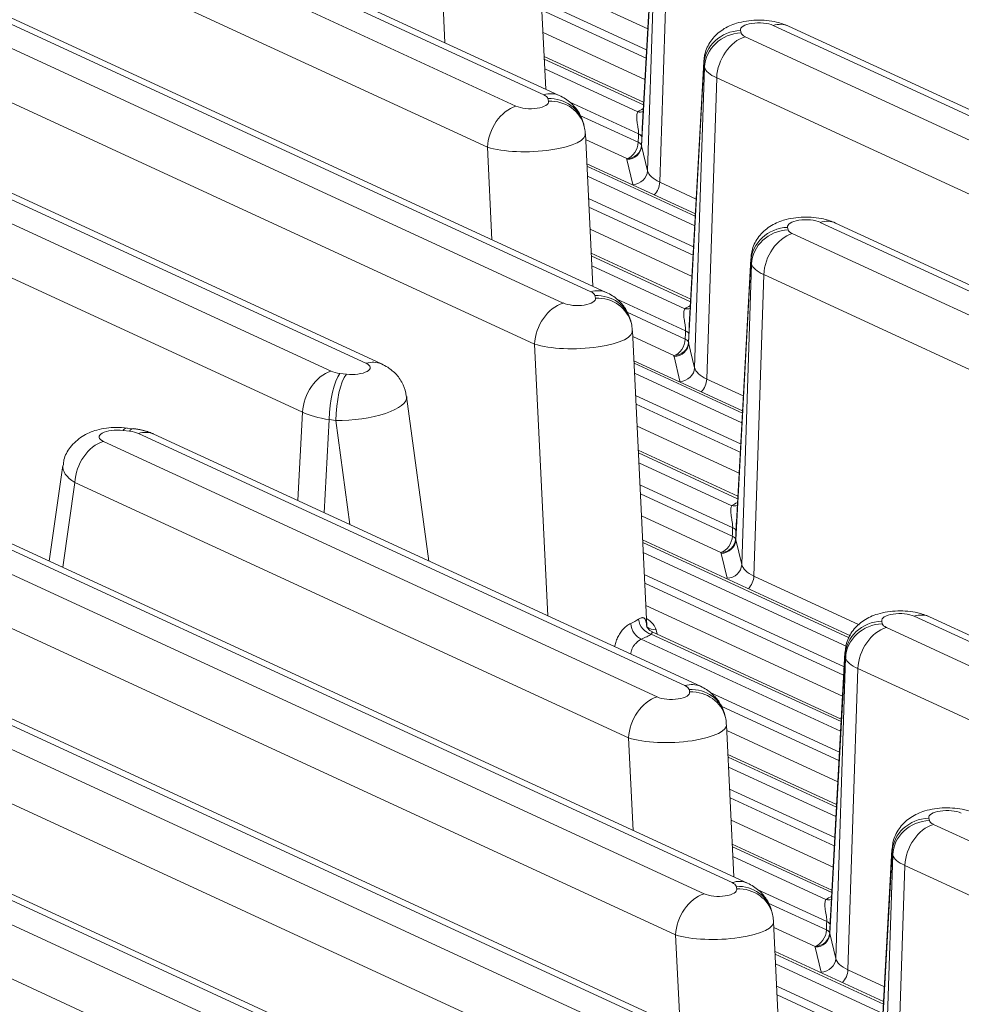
# Model space of a CAD drawing. Header units: millimetres. Extents: x 990 to 1809, y 0 to 562.
# Tile 516 of 550: x 1638 to 1651, y 189 to 202. Entities that reach past the tile are written whole.
import ezdxf

# ---------------------------------------------------------------- set-up
doc = ezdxf.new("R2010")
doc.units = ezdxf.units.MM
doc.layers.add('1', color=7, linetype='Continuous', true_color=0xffffff)

msp = doc.modelspace()

# ---------------------------------------------------------------- linework, layer by layer
at = {"layer": '1', "color": 7, "linetype": 'Continuous', "lineweight": 18}
for p, q in [((1620.284, 212.565), (1644.895, 201.213)), ((1645.274, 201.365), (1620.711, 212.696)), ((1645.483, 201.356), (1620.921, 212.686)), ((1644.507, 200.655), (1619.897, 212.008)), ((1645.913, 198.692), (1617.609, 211.748)), ((1646.122, 198.682), (1617.818, 211.739)), ((1617.182, 211.617), (1645.534, 198.539)), ((1645.146, 197.981), (1616.794, 211.06)), ((1642.858, 197.721), (1614.507, 210.8)), ((1643.068, 197.712), (1614.716, 210.791)), ((1614.079, 210.669), (1642.383, 197.613)), ((1641.995, 197.056), (1613.692, 210.112)), ((1646.808, 204.45), (1646.601, 200.672)), ((1646.805, 204.489), (1646.61, 200.911)), ((1646.682, 200.335), (1646.816, 204.416)), ((1646.982, 204.272), (1646.847, 200.179)), ((1645.299, 201.441), (1645.198, 203.508)), ((1643.929, 202.073), (1643.868, 203.329)), ((1645.226, 202.934), (1646.685, 202.262)), ((1646.668, 201.975), (1645.242, 202.633)), ((1645.247, 202.515), (1646.663, 201.862)), ((1663.39, 195.387), (1648.387, 202.308)), ((1663.599, 195.378), (1648.596, 202.299)), ((1646.646, 201.575), (1645.262, 202.213)), ((1647.945, 202.24), (1647.953, 202.206)), ((1648.008, 202.155), (1662.914, 195.279)), ((1646.629, 201.264), (1645.277, 201.887)), ((1646.627, 201.23), (1645.279, 201.852)), ((1647.447, 201.776), (1647.24, 197.998)), ((1647.444, 201.815), (1647.249, 198.238)), ((1647.321, 197.661), (1647.455, 201.742)), ((1647.455, 201.742), (1647.447, 201.776)), ((1645.285, 201.718), (1646.549, 201.135)), ((1647.621, 201.598), (1647.486, 197.505)), ((1662.527, 194.722), (1647.621, 201.598)), ((1645.337, 201.28), (1645.329, 201.315)), ((1646.56, 200.835), (1645.615, 201.271)), ((1645.764, 201.087), (1646.555, 200.722)), ((1645.823, 200.933), (1645.815, 200.967)), ((1645.938, 198.767), (1645.837, 200.834)), ((1646.4, 200.499), (1645.841, 200.757)), ((1646.601, 200.672), (1646.682, 200.335)), ((1644.568, 199.399), (1644.507, 200.655)), ((1647.332, 199.75), (1645.857, 200.43)), ((1646.483, 200.149), (1646.402, 200.487)), ((1647.33, 199.716), (1645.859, 200.395)), ((1645.866, 200.26), (1647.323, 199.588)), ((1646.847, 200.179), (1647.343, 199.95)), ((1647.307, 199.301), (1645.881, 199.959)), ((1645.886, 199.841), (1647.301, 199.188)), ((1656.546, 196.165), (1649.026, 199.634)), ((1656.756, 196.156), (1649.235, 199.625)), ((1647.286, 198.901), (1645.901, 199.54)), ((1648.584, 199.567), (1648.592, 199.532)), ((1648.647, 199.482), (1656.07, 196.057)), ((1647.268, 198.59), (1645.916, 199.214)), ((1649.107, 185.323), (1619.236, 199.103)), ((1649.317, 185.313), (1619.445, 199.093)), ((1647.266, 198.556), (1645.918, 199.178)), ((1648.086, 199.103), (1647.879, 195.325)), ((1648.083, 199.141), (1647.888, 195.564)), ((1647.96, 194.987), (1648.094, 199.068)), ((1648.094, 199.068), (1648.086, 199.103)), ((1618.76, 198.994), (1648.728, 185.17)), ((1645.924, 199.044), (1647.188, 198.461)), ((1648.26, 198.924), (1648.125, 194.832)), ((1655.683, 195.5), (1648.26, 198.924)), ((1645.976, 198.607), (1645.968, 198.641)), ((1647.199, 198.162), (1646.254, 198.598)), ((1648.341, 184.612), (1618.373, 198.437)), ((1646.403, 198.413), (1647.194, 198.048)), ((1648.468, 187.997), (1626.079, 198.325)), ((1648.678, 187.987), (1626.289, 198.315)), ((1646.462, 198.259), (1646.454, 198.294)), ((1625.604, 198.216), (1648.089, 187.844)), ((1646.672, 194.154), (1646.476, 198.161)), ((1647.039, 197.825), (1646.48, 198.083)), ((1647.24, 197.998), (1647.321, 197.661)), ((1645.326, 194.291), (1645.146, 197.981)), ((1647.971, 197.077), (1646.497, 197.756)), ((1647.122, 197.476), (1647.041, 197.813)), ((1647.702, 187.286), (1625.216, 197.659)), ((1647.97, 197.042), (1646.498, 197.721)), ((1647.829, 190.67), (1632.923, 197.547)), ((1648.039, 190.661), (1633.133, 197.537)), ((1642.504, 197.583), (1642.592, 197.573)), ((1646.505, 197.587), (1647.962, 196.914)), ((1647.486, 197.505), (1647.982, 197.277)), ((1632.447, 197.438), (1647.45, 190.517)), ((1643.712, 195.036), (1643.41, 197.27)), ((1647.946, 196.627), (1646.52, 197.285)), ((1646.525, 197.167), (1647.94, 196.514)), ((1641.931, 195.857), (1641.995, 197.056)), ((1642.359, 196.956), (1642.291, 195.691)), ((1642.447, 196.946), (1642.359, 196.956)), ((1642.638, 195.531), (1642.447, 196.946)), ((1647.063, 189.96), (1632.06, 196.881)), ((1639.646, 196.799), (1639.558, 196.809)), ((1639.702, 196.832), (1639.614, 196.842)), ((1647.924, 196.227), (1646.54, 196.866)), ((1639.291, 196.66), (1646.811, 193.191)), ((1647.19, 193.344), (1639.767, 196.769)), ((1647.4, 193.335), (1639.977, 196.759)), ((1647.907, 195.916), (1646.555, 196.54)), ((1647.905, 195.882), (1646.557, 196.504)), ((1638.74, 196.333), (1638.554, 195.036)), ((1646.563, 196.37), (1647.827, 195.787)), ((1638.904, 196.103), (1638.739, 194.951)), ((1646.424, 192.634), (1638.904, 196.103)), ((1647.838, 195.488), (1646.578, 196.069)), ((1646.584, 195.95), (1647.833, 195.374)), ((1647.678, 195.151), (1646.599, 195.649)), ((1649.436, 194.022), (1646.615, 195.323)), ((1647.879, 195.325), (1647.96, 194.987)), ((1649.422, 193.993), (1646.617, 195.287)), ((1646.624, 195.153), (1649.38, 193.881)), ((1647.761, 194.802), (1647.68, 195.139)), ((1649.351, 193.6), (1646.638, 194.852)), ((1648.125, 194.832), (1649.557, 194.171)), ((1646.644, 194.733), (1649.345, 193.487)), ((1649.33, 193.2), (1646.659, 194.432)), ((1678.656, 181.208), (1650.304, 194.287)), ((1678.865, 181.199), (1650.513, 194.278)), ((1649.862, 194.219), (1649.87, 194.185)), ((1649.925, 194.134), (1678.228, 181.078)), ((1649.31, 192.855), (1646.733, 194.044)), ((1649.312, 192.889), (1646.746, 194.073)), ((1646.799, 194.103), (1646.813, 194.042)), ((1646.597, 193.976), (1649.303, 192.727)), ((1649.364, 193.755), (1649.157, 189.977)), ((1649.361, 193.794), (1649.166, 190.216)), ((1649.238, 189.64), (1649.372, 193.721)), ((1649.372, 193.721), (1649.364, 193.755)), ((1649.538, 193.577), (1649.403, 189.484)), ((1677.841, 180.52), (1649.538, 193.577)), ((1647.254, 193.259), (1647.246, 193.293)), ((1649.287, 192.44), (1647.532, 193.25)), ((1647.681, 193.065), (1649.281, 192.327)), ((1647.74, 192.912), (1647.732, 192.946)), ((1647.855, 190.746), (1647.754, 192.813)), ((1649.265, 192.04), (1647.758, 192.735)), ((1646.485, 191.378), (1646.424, 192.634)), ((1649.248, 191.729), (1647.774, 192.409)), ((1649.246, 191.695), (1647.776, 192.373)), ((1647.783, 192.239), (1649.239, 191.568)), ((1649.224, 191.28), (1647.796, 191.938)), ((1647.802, 191.82), (1649.218, 191.167)), ((1649.202, 190.88), (1647.817, 191.519)), ((1650.501, 191.545), (1650.509, 191.511)), ((1650.564, 191.46), (1675.126, 180.13)), ((1649.185, 190.569), (1647.833, 191.192)), ((1649.183, 190.535), (1647.835, 191.157)), ((1650.003, 191.081), (1649.796, 187.303)), ((1650, 191.12), (1649.805, 187.543)), ((1649.877, 186.966), (1650.011, 191.047)), ((1650.011, 191.047), (1650.003, 191.081)), ((1647.841, 191.023), (1649.105, 190.44)), ((1650.177, 190.903), (1650.042, 186.81)), ((1674.739, 179.572), (1650.177, 190.903)), ((1647.893, 190.585), (1647.885, 190.62)), ((1649.116, 190.14), (1648.171, 190.576)), ((1648.32, 190.392), (1649.111, 190.027)), ((1648.379, 190.238), (1648.371, 190.272)), ((1648.494, 188.072), (1648.393, 190.139)), ((1648.956, 189.804), (1648.397, 190.062)), ((1649.157, 189.977), (1649.238, 189.64)), ((1647.124, 188.704), (1647.063, 189.96)), ((1649.887, 189.056), (1648.413, 189.736)), ((1649.039, 189.454), (1648.958, 189.792)), ((1649.886, 189.021), (1648.414, 189.7)), ((1648.421, 189.566), (1649.878, 188.894)), ((1649.403, 189.484), (1649.898, 189.255)), ((1649.862, 188.607), (1648.436, 189.265)), ((1648.441, 189.146), (1649.856, 188.493))]:
    msp.add_line(p, q, dxfattribs=at)
for centre, major_axis, ratio, start_param, end_param in [((1648.194, 202.248), (-0.25, 0.001), 0.378728, 3.832847, 6.374626), ((1648.387, 201.845), (-0.209, -0.454), 0.718873, 3.141574, 3.712103), ((1647.945, 201.777), (0.486, 0.116), 0.923147, 1.353657, 2.889547), ((1647.953, 201.743), (0.486, 0.116), 0.923147, 1.353657, 2.889547), ((1648.008, 201.692), (-0.209, -0.454), 0.718873, 3.712103, 5.23054), ((1648.202, 202.215), (0.25, 0), 0.375616, 3.230879, 3.824191), ((1648.194, 201.785), (-0.75, 0.027), 0.460544, 6.274537, 6.385582), ((1648.202, 201.751), (-0.75, 0.016), 0.347498, 0.098077, 0.691389), ((1645.274, 200.902), (0.209, 0.454), 0.718873, 6.283167, 6.853696), ((1645.079, 201.306), (0.25, 0), 0.375616, 0.089287, 0.682598), ((1644.895, 200.749), (-0.209, -0.454), 0.718873, 3.712103, 5.23054), ((1645.088, 201.272), (-0.25, 0.001), 0.378728, 0.691254, 3.233033), ((1645.329, 200.851), (0.486, 0.116), 0.923147, 0.000011, 1.353657), ((1645.337, 200.817), (0.486, 0.116), 0.923147, 0.000011, 1.353657), ((1647.373, 200.954), (-0.951, 0.003), 0.378728, 5.620316, 5.762982), ((1646.549, 201.32), (-0.11, 0.167), 0.804711, 2.456978, 2.894038), ((1645.088, 200.809), (0.75, 0.024), 0.287376, 3.817886, 6.359665), ((1645.337, 200.817), (0.486, 0.116), 0.923147, 6.100953, 6.283196), ((1647.854, 207.129), (1.153, 8.161), 0.077504, 2.462303, 2.484469), ((1646.405, 200.798), (-0.2, 0.009), 0.345725, 3.19216, 3.84076), ((1646.4, 200.684), (0.084, 0.182), 0.718873, 3.712103, 5.23054), ((1646.4, 200.684), (-0.198, -0.029), 0.925413, 1.434, 2.965017), ((1646.402, 200.672), (-0.195, -0.046), 0.923147, 1.353657, 2.889547), ((1646.4, 200.684), (-0.2, 0.008), 0.341067, 3.212466, 3.839238), ((1647.699, 207.091), (1.004, 8.102), 0.061237, 2.468943, 2.49111), ((1647.35, 200.702), (0.751, 0.007), 0.345928, 3.196548, 3.230569), ((1647.35, 200.517), (-0.951, 0.003), 0.378727, 0.05742, 0.09144), ((1646.483, 200.335), (-0.195, -0.046), 0.923147, 1.353657, 2.889547), ((1647.43, 200.367), (0.751, 0.007), 0.386752, 3.226887, 3.820199), ((1646.692, 200.141), (0.084, 0.182), 0.718873, 4.260258, 5.23054), ((1648.833, 199.575), (-0.25, 0.001), 0.378728, 3.832847, 6.374626), ((1649.026, 199.171), (-0.209, -0.454), 0.718873, 3.141574, 3.712103), ((1648.584, 199.103), (0.486, 0.116), 0.923147, 1.353657, 2.889547), ((1648.592, 199.069), (0.486, 0.116), 0.923147, 1.353657, 2.889547), ((1648.647, 199.018), (-0.209, -0.454), 0.718873, 3.712103, 5.23054), ((1648.841, 199.541), (0.25, 0), 0.375616, 3.230879, 3.824191), ((1648.833, 199.111), (-0.75, 0.027), 0.460544, 6.274537, 6.385582), ((1648.841, 199.078), (-0.75, 0.016), 0.347498, 0.098077, 0.691389), ((1645.913, 198.228), (0.209, 0.454), 0.718873, 6.281008, 6.853696), ((1645.718, 198.632), (0.25, 0), 0.375616, 0.089287, 0.682598), ((1645.534, 198.075), (-0.209, -0.454), 0.718873, 3.712103, 5.23054), ((1645.727, 198.599), (-0.25, 0.001), 0.378728, 0.691254, 3.233033), ((1645.968, 198.177), (0.486, 0.116), 0.923147, 0.007858, 1.353657), ((1645.976, 198.143), (0.486, 0.116), 0.923147, 0.000011, 1.353657), ((1648.012, 198.28), (-0.951, 0.003), 0.378728, 5.620316, 5.762982), ((1647.188, 198.647), (-0.11, 0.167), 0.804711, 2.456978, 2.894038), ((1645.727, 198.135), (0.75, 0.024), 0.287376, 3.817886, 6.359665), ((1645.976, 198.143), (0.486, 0.116), 0.923147, 6.100953, 6.283196), ((1648.493, 204.455), (1.153, 8.161), 0.077504, 2.462304, 2.484471), ((1647.044, 198.124), (-0.2, 0.009), 0.345725, 3.19216, 3.84076), ((1647.039, 198.01), (0.084, 0.182), 0.718873, 3.712103, 5.23054), ((1647.039, 198.01), (-0.198, -0.029), 0.925413, 1.434, 2.965017), ((1647.041, 197.998), (-0.195, -0.046), 0.923147, 1.353657, 2.889547), ((1647.039, 198.01), (-0.2, 0.008), 0.341067, 3.212466, 3.839238), ((1648.338, 204.417), (1.004, 8.102), 0.061237, 2.468944, 2.49111), ((1647.989, 198.028), (0.751, 0.007), 0.345928, 3.196548, 3.230569), ((1642.858, 197.258), (0.209, 0.454), 0.718873, 6.283167, 6.853696), ((1647.989, 197.843), (-0.951, 0.003), 0.378727, 0.057419, 0.09144), ((1642.383, 197.15), (-0.209, -0.454), 0.718873, 3.712103, 5.23054), ((1642.577, 197.672), (0.25, 0), 0.37503, 3.82361, 4.416921), ((1642.663, 197.663), (-0.252, 0.001), 0.373369, 1.285665, 3.827444), ((1647.122, 197.661), (-0.195, -0.046), 0.923147, 1.353657, 2.889547), ((1648.069, 197.693), (0.751, 0.007), 0.386752, 3.226887, 3.820199), ((1642.504, 197.119), (-0.056, -0.497), 0.268612, 3.541945, 5.077835), ((1642.592, 197.109), (-0.056, -0.497), 0.268612, 3.541945, 5.077835), ((1647.331, 197.468), (0.084, 0.182), 0.718873, 4.260258, 5.23054), ((1642.663, 197.199), (0.748, 0.067), 0.327293, 4.389881, 6.297806), ((1642.577, 197.209), (-0.75, 0.027), 0.362012, 0.695884, 1.289195), ((1639.487, 196.719), (-0.252, 0.001), 0.373369, 4.427258, 6.969037), ((1639.558, 196.346), (-0.056, -0.497), 0.268612, 3.141585, 3.541945), ((1639.646, 196.336), (-0.056, -0.497), 0.268612, 3.141585, 3.541945), ((1639.573, 196.709), (0.25, 0), 0.37503, 0.682018, 1.275329), ((1639.767, 196.305), (-0.209, -0.454), 0.718873, 3.141574, 3.712103), ((1639.291, 196.197), (-0.209, -0.454), 0.718873, 3.712103, 5.23054), ((1639.487, 196.256), (-0.747, 0.071), 0.41943, 6.262861, 7.000731), ((1648.651, 195.606), (-0.951, 0.003), 0.378728, 5.620316, 5.762982), ((1647.827, 195.973), (0.11, -0.167), 0.804711, 5.598571, 6.035631), ((1649.132, 201.781), (1.153, 8.161), 0.077504, 2.462308, 2.484474), ((1647.683, 195.45), (-0.2, 0.009), 0.345725, 3.19216, 3.84076), ((1647.678, 195.337), (0.084, 0.182), 0.718873, 3.712103, 5.23054), ((1647.678, 195.337), (-0.198, -0.029), 0.925413, 1.434, 2.965017), ((1647.68, 195.324), (-0.195, -0.046), 0.923147, 1.353657, 2.889547), ((1647.678, 195.337), (-0.2, 0.008), 0.341067, 3.212466, 3.839238), ((1648.977, 201.744), (1.004, 8.102), 0.061237, 2.468945, 2.491112), ((1648.628, 195.355), (0.751, 0.007), 0.345928, 3.196548, 3.230569), ((1648.628, 195.169), (-0.951, 0.003), 0.378727, 0.057419, 0.09144), ((1647.761, 194.987), (-0.195, -0.046), 0.923147, 1.353657, 2.889547), ((1648.708, 195.02), (0.751, 0.007), 0.386752, 3.226887, 3.820199), ((1647.97, 194.794), (-0.084, -0.182), 0.718873, 1.118665, 2.088947), ((1645.852, 194.07), (0.95, 0.001), 0.375616, 0.089287, 0.540907), ((1650.111, 194.227), (-0.25, 0.001), 0.378728, 3.832847, 6.374626), ((1650.304, 193.824), (0.209, 0.454), 0.718873, 6.283167, 6.853696), ((1645.908, 194.411), (-0.751, 0.014), 0.414877, 2.390838, 2.629929), ((1646.597, 194.161), (0.074, -0.186), 0.672315, 4.31198, 5.75132), ((1646.733, 194.229), (0.11, -0.167), 0.804711, 4.139119, 5.598571), ((1646.799, 194.288), (0.195, 0.046), 0.923147, 3.807602, 4.49525), ((1649.862, 193.756), (-0.486, -0.116), 0.923147, 4.49525, 6.031139), ((1649.87, 193.721), (-0.486, -0.116), 0.923147, 4.49525, 6.031139), ((1649.925, 193.671), (-0.209, -0.454), 0.718873, 3.712103, 5.23054), ((1650.119, 194.193), (0.25, 0), 0.375616, 3.230879, 3.824191), ((1645.908, 194.226), (-0.951, 0.003), 0.378728, 2.382299, 2.62139), ((1650.111, 193.764), (-0.75, 0.027), 0.460544, 6.274537, 6.385582), ((1650.119, 193.73), (-0.75, 0.016), 0.347498, 0.098077, 0.691389), ((1647.19, 192.881), (-0.209, -0.454), 0.718873, 3.140294, 3.712103), ((1646.996, 193.285), (0.25, 0), 0.375616, 0.089287, 0.682598), ((1646.811, 192.728), (-0.209, -0.454), 0.718873, 3.712103, 5.23054), ((1647.004, 193.251), (-0.25, 0.001), 0.378728, 0.691254, 3.233033), ((1647.246, 192.83), (0.486, 0.116), 0.923147, 0.000011, 1.353657), ((1647.254, 192.796), (0.486, 0.116), 0.923147, 0.000011, 1.353657), ((1647.004, 192.788), (0.75, 0.024), 0.287376, 3.817886, 6.359665), ((1647.254, 192.796), (0.486, 0.116), 0.923147, 6.100953, 6.283196), ((1650.75, 191.553), (-0.25, 0.001), 0.378728, 3.832847, 6.374626), ((1650.501, 191.082), (-0.486, -0.116), 0.923147, 4.49525, 6.031139), ((1650.509, 191.048), (-0.486, -0.116), 0.923147, 4.49525, 6.031139), ((1650.564, 190.997), (-0.209, -0.454), 0.718873, 3.712103, 5.23054), ((1650.758, 191.52), (0.25, 0), 0.375616, 3.230879, 3.824191), ((1650.75, 191.09), (-0.75, 0.027), 0.460544, 6.274537, 6.385582), ((1650.758, 191.056), (-0.75, 0.016), 0.347498, 0.098077, 0.691389), ((1647.829, 190.207), (-0.209, -0.454), 0.718873, 3.141574, 3.712103), ((1647.635, 190.611), (0.25, 0), 0.375616, 0.089287, 0.682598), ((1647.45, 190.054), (-0.209, -0.454), 0.718873, 3.712103, 5.23054), ((1647.643, 190.577), (-0.25, 0.001), 0.378728, 0.691254, 3.233033), ((1647.885, 190.156), (0.486, 0.116), 0.923147, 0.000011, 1.353657), ((1647.893, 190.122), (0.486, 0.116), 0.923147, 0.000011, 1.353657), ((1649.929, 190.258), (-0.951, 0.003), 0.378728, 5.620316, 5.762982), ((1649.105, 190.625), (-0.11, 0.167), 0.804711, 2.456978, 2.894038), ((1647.643, 190.114), (0.75, 0.024), 0.287376, 3.817886, 6.359665), ((1647.893, 190.122), (0.486, 0.116), 0.923147, 6.100953, 6.283196), ((1650.41, 196.434), (1.153, 8.161), 0.077504, 2.462308, 2.484474), ((1648.961, 190.103), (-0.2, 0.009), 0.345725, 3.19216, 3.84076), ((1648.956, 189.989), (0.084, 0.182), 0.718873, 3.712103, 5.23054), ((1648.956, 189.989), (-0.198, -0.029), 0.925413, 1.434, 2.965017), ((1648.958, 189.977), (-0.195, -0.046), 0.923147, 1.353657, 2.889547), ((1648.956, 189.989), (-0.2, 0.008), 0.341067, 3.212466, 3.839238), ((1650.255, 196.396), (1.004, 8.102), 0.061237, 2.468946, 2.491112), ((1649.905, 190.007), (0.751, 0.007), 0.345928, 3.196548, 3.230569), ((1649.905, 189.822), (-0.951, 0.003), 0.378727, 0.057419, 0.09144), ((1649.039, 189.64), (-0.195, -0.046), 0.923147, 1.353657, 2.889547), ((1649.986, 189.672), (0.751, 0.007), 0.386752, 3.226887, 3.820199), ((1649.248, 189.446), (0.084, 0.182), 0.718873, 4.260258, 5.23054)]:
    msp.add_ellipse(centre, major_axis=major_axis, ratio=ratio, start_param=start_param, end_param=end_param, dxfattribs=at)
for points, knots in [([(1648.596, 202.299), (1648.544, 202.322), (1648.408, 202.368), (1648.159, 202.39), (1647.905, 202.353), (1647.7, 202.262), (1647.549, 202.125), (1647.458, 201.953), (1647.446, 201.834), (1647.449, 201.775)], [0, 0, 0, 0, 0.117912, 0.297825, 0.481045, 0.623617, 0.759195, 0.887524, 1, 1, 1, 1]), ([(1645.795, 201.031), (1645.781, 201.068), (1645.741, 201.15), (1645.636, 201.269), (1645.541, 201.33), (1645.483, 201.356)], [0, 0, 0, 0, 0.253276, 0.59455, 1, 1, 1, 1]), ([(1646.56, 200.835), (1646.56, 200.844), (1646.56, 200.852), (1646.559, 200.865), (1646.559, 200.869), (1646.558, 200.878), (1646.558, 200.882), (1646.556, 200.894), (1646.555, 200.902), (1646.553, 200.918), (1646.551, 200.926), (1646.549, 200.941), (1646.548, 200.948), (1646.545, 200.963), (1646.544, 200.97), (1646.541, 200.99), (1646.539, 201.003), (1646.536, 201.028), (1646.535, 201.041), (1646.534, 201.064), (1646.534, 201.074), (1646.536, 201.095), (1646.537, 201.104), (1646.542, 201.121), (1646.545, 201.129), (1646.549, 201.135)], [0, 0, 0, 0, 0.0625, 0.0625, 0.09375, 0.09375, 0.125, 0.125, 0.1875, 0.1875, 0.25, 0.25, 0.3125, 0.3125, 0.375, 0.375, 0.5, 0.5, 0.625, 0.625, 0.75, 0.75, 0.875, 0.875, 1, 1, 1, 1]), ([(1646.61, 200.911), (1646.61, 200.907), (1646.609, 200.902), (1646.609, 200.885), (1646.608, 200.873), (1646.606, 200.838), (1646.606, 200.815), (1646.604, 200.792)], [0, 0, 0, 0, 0.116151, 0.116151, 0.410768, 0.410768, 1, 1, 1, 1]), ([(1649.235, 199.625), (1649.183, 199.648), (1649.047, 199.695), (1648.798, 199.716), (1648.544, 199.679), (1648.339, 199.588), (1648.188, 199.451), (1648.097, 199.28), (1648.085, 199.161), (1648.087, 199.102)], [0, 0, 0, 0, 0.117912, 0.297825, 0.481045, 0.623617, 0.759195, 0.887524, 1, 1, 1, 1]), ([(1646.434, 198.357), (1646.42, 198.394), (1646.379, 198.477), (1646.274, 198.596), (1646.18, 198.657), (1646.122, 198.682)], [0, 0, 0, 0, 0.253276, 0.59455, 1, 1, 1, 1]), ([(1647.199, 198.162), (1647.199, 198.17), (1647.199, 198.178), (1647.198, 198.191), (1647.198, 198.195), (1647.197, 198.204), (1647.197, 198.208), (1647.195, 198.221), (1647.194, 198.229), (1647.192, 198.244), (1647.19, 198.252), (1647.188, 198.267), (1647.187, 198.275), (1647.184, 198.289), (1647.183, 198.296), (1647.18, 198.316), (1647.178, 198.33), (1647.175, 198.355), (1647.174, 198.367), (1647.173, 198.39), (1647.173, 198.401), (1647.175, 198.421), (1647.176, 198.43), (1647.181, 198.447), (1647.184, 198.455), (1647.188, 198.461)], [0, 0, 0, 0, 0.0625, 0.0625, 0.09375, 0.09375, 0.125, 0.125, 0.1875, 0.1875, 0.25, 0.25, 0.3125, 0.3125, 0.375, 0.375, 0.5, 0.5, 0.625, 0.625, 0.75, 0.75, 0.875, 0.875, 1, 1, 1, 1]), ([(1647.249, 198.238), (1647.249, 198.233), (1647.248, 198.228), (1647.248, 198.211), (1647.247, 198.199), (1647.245, 198.164), (1647.245, 198.141), (1647.243, 198.119)], [0, 0, 0, 0, 0.116736, 0.116736, 0.411158, 0.411158, 1, 1, 1, 1]), ([(1643.405, 197.274), (1643.399, 197.329), (1643.371, 197.434), (1643.277, 197.57), (1643.17, 197.659), (1643.097, 197.699), (1643.068, 197.712)], [0, 0, 0, 0, 0.276669, 0.560183, 0.829685, 1, 1, 1, 1]), ([(1639.614, 196.842), (1639.564, 196.848), (1639.426, 196.855), (1639.211, 196.827), (1638.998, 196.739), (1638.841, 196.595), (1638.757, 196.449), (1638.749, 196.362), (1638.749, 196.338)], [0, 0, 0, 0, 0.132949, 0.36652, 0.567654, 0.76545, 0.93715, 1, 1, 1, 1]), ([(1647.838, 195.488), (1647.838, 195.496), (1647.838, 195.504), (1647.837, 195.517), (1647.837, 195.522), (1647.836, 195.53), (1647.836, 195.534), (1647.834, 195.547), (1647.833, 195.555), (1647.831, 195.571), (1647.829, 195.578), (1647.827, 195.593), (1647.826, 195.601), (1647.823, 195.615), (1647.822, 195.622), (1647.819, 195.643), (1647.817, 195.656), (1647.814, 195.681), (1647.813, 195.693), (1647.812, 195.716), (1647.812, 195.727), (1647.814, 195.747), (1647.815, 195.757), (1647.82, 195.774), (1647.823, 195.781), (1647.827, 195.787)], [0, 0, 0, 0, 0.0625, 0.0625, 0.09375, 0.09375, 0.125, 0.125, 0.1875, 0.1875, 0.25, 0.25, 0.3125, 0.3125, 0.375, 0.375, 0.5, 0.5, 0.625, 0.625, 0.75, 0.75, 0.875, 0.875, 1, 1, 1, 1]), ([(1647.888, 195.564), (1647.888, 195.559), (1647.887, 195.554), (1647.887, 195.537), (1647.886, 195.526), (1647.884, 195.49), (1647.883, 195.467), (1647.882, 195.445)], [0, 0, 0, 0, 0.116736, 0.116736, 0.411158, 0.411158, 1, 1, 1, 1]), ([(1646.56, 194.246), (1646.572, 194.254), (1646.583, 194.26), (1646.598, 194.265), (1646.603, 194.266), (1646.612, 194.267), (1646.616, 194.267), (1646.628, 194.265), (1646.635, 194.261), (1646.644, 194.253), (1646.646, 194.249), (1646.651, 194.242), (1646.653, 194.237), (1646.659, 194.223), (1646.662, 194.212), (1646.666, 194.193), (1646.667, 194.186), (1646.669, 194.172), (1646.67, 194.159), (1646.671, 194.146), (1646.672, 194.141)], [0, 0, 0, 0, 0.158752, 0.158752, 0.238129, 0.238129, 0.317505, 0.317505, 0.476257, 0.476257, 0.555633, 0.555633, 0.63501, 0.63501, 0.793762, 0.793762, 0.873138, 0.873138, 0.952514, 1, 1, 1, 1]), ([(1650.513, 194.278), (1650.461, 194.301), (1650.325, 194.347), (1650.076, 194.369), (1649.822, 194.332), (1649.617, 194.241), (1649.466, 194.104), (1649.375, 193.932), (1649.363, 193.813), (1649.365, 193.754)], [0, 0, 0, 0, 0.117913, 0.297827, 0.481048, 0.623621, 0.7592, 0.887529, 1, 1, 1, 1]), ([(1646.234, 193.871), (1646.235, 193.875), (1646.235, 193.879), (1646.241, 193.905), (1646.247, 193.926), (1646.263, 193.97), (1646.272, 193.991), (1646.287, 194.021), (1646.293, 194.031), (1646.305, 194.05), (1646.311, 194.06), (1646.33, 194.087), (1646.344, 194.104), (1646.366, 194.127), (1646.374, 194.134), (1646.39, 194.148), (1646.405, 194.161), (1646.421, 194.171), (1646.437, 194.181), (1646.445, 194.185), (1646.453, 194.188)], [0, 0, 0, 0, 0.027553, 0.027553, 0.189628, 0.189628, 0.351702, 0.351702, 0.432739, 0.432739, 0.513777, 0.513777, 0.675851, 0.675851, 0.756888, 0.756888, 0.837926, 0.918963, 0.918963, 1, 1, 1, 1]), ([(1646.747, 194.076), (1646.741, 194.078), (1646.712, 194.087), (1646.68, 194.127), (1646.669, 194.155), (1646.669, 194.158), (1646.671, 194.147), (1646.671, 194.14)], [0, 0, 0, 0, 0.089836, 0.445412, 0.650591, 0.83648, 1, 1, 1, 1]), ([(1646.747, 194.073), (1646.747, 194.073), (1646.747, 194.073), (1646.747, 194.072), (1646.747, 194.071), (1646.746, 194.066), (1646.744, 194.063), (1646.74, 194.055), (1646.737, 194.05), (1646.733, 194.044)], [0, 0, 0, 0, 0.042272, 0.042272, 0.361515, 0.361515, 0.680757, 0.680757, 1, 1, 1, 1]), ([(1646.597, 193.976), (1646.59, 193.972), (1646.582, 193.967), (1646.569, 193.959), (1646.565, 193.956), (1646.556, 193.949), (1646.552, 193.945), (1646.538, 193.934), (1646.53, 193.926), (1646.513, 193.909), (1646.505, 193.899), (1646.49, 193.879), (1646.484, 193.868), (1646.475, 193.851), (1646.472, 193.845), (1646.467, 193.833), (1646.465, 193.827), (1646.46, 193.809), (1646.458, 193.796), (1646.456, 193.779), (1646.456, 193.774), (1646.456, 193.77)], [0, 0, 0, 0, 0.135787, 0.135787, 0.20368, 0.20368, 0.271573, 0.271573, 0.40736, 0.40736, 0.543147, 0.543147, 0.678933, 0.678933, 0.746827, 0.746827, 0.81472, 0.81472, 0.950507, 0.950507, 1, 1, 1, 1]), ([(1647.712, 193.009), (1647.698, 193.047), (1647.657, 193.129), (1647.552, 193.248), (1647.458, 193.309), (1647.4, 193.335)], [0, 0, 0, 0, 0.253276, 0.59455, 1, 1, 1, 1]), ([(1651.152, 191.604), (1651.1, 191.627), (1650.964, 191.673), (1650.715, 191.695), (1650.461, 191.658), (1650.256, 191.567), (1650.105, 191.43), (1650.014, 191.258), (1650.002, 191.139), (1650.004, 191.08)], [0, 0, 0, 0, 0.117913, 0.297827, 0.481048, 0.623621, 0.7592, 0.887529, 1, 1, 1, 1]), ([(1648.351, 190.336), (1648.337, 190.373), (1648.296, 190.455), (1648.191, 190.574), (1648.097, 190.635), (1648.039, 190.661)], [0, 0, 0, 0, 0.253276, 0.59455, 1, 1, 1, 1]), ([(1649.116, 190.14), (1649.116, 190.148), (1649.116, 190.157), (1649.115, 190.17), (1649.115, 190.174), (1649.114, 190.182), (1649.114, 190.187), (1649.112, 190.199), (1649.111, 190.207), (1649.109, 190.223), (1649.107, 190.231), (1649.105, 190.246), (1649.104, 190.253), (1649.101, 190.268), (1649.1, 190.275), (1649.097, 190.295), (1649.095, 190.308), (1649.092, 190.333), (1649.091, 190.346), (1649.09, 190.368), (1649.09, 190.379), (1649.092, 190.4), (1649.093, 190.409), (1649.098, 190.426), (1649.101, 190.434), (1649.105, 190.44)], [0, 0, 0, 0, 0.0625, 0.0625, 0.09375, 0.09375, 0.125, 0.125, 0.1875, 0.1875, 0.25, 0.25, 0.3125, 0.3125, 0.375, 0.375, 0.5, 0.5, 0.625, 0.625, 0.75, 0.75, 0.875, 0.875, 1, 1, 1, 1]), ([(1649.166, 190.216), (1649.166, 190.211), (1649.165, 190.207), (1649.164, 190.19), (1649.164, 190.178), (1649.162, 190.143), (1649.161, 190.12), (1649.16, 190.097)], [0, 0, 0, 0, 0.116151, 0.116151, 0.410768, 0.410768, 1, 1, 1, 1])]:
    msp.add_open_spline(points, degree=3, knots=knots, dxfattribs=at)
msp.add_open_spline([(1639.977, 196.759), (1639.849, 196.817), (1639.702, 196.832)], degree=2, dxfattribs=at)

doc.saveas('drawing.dxf')
